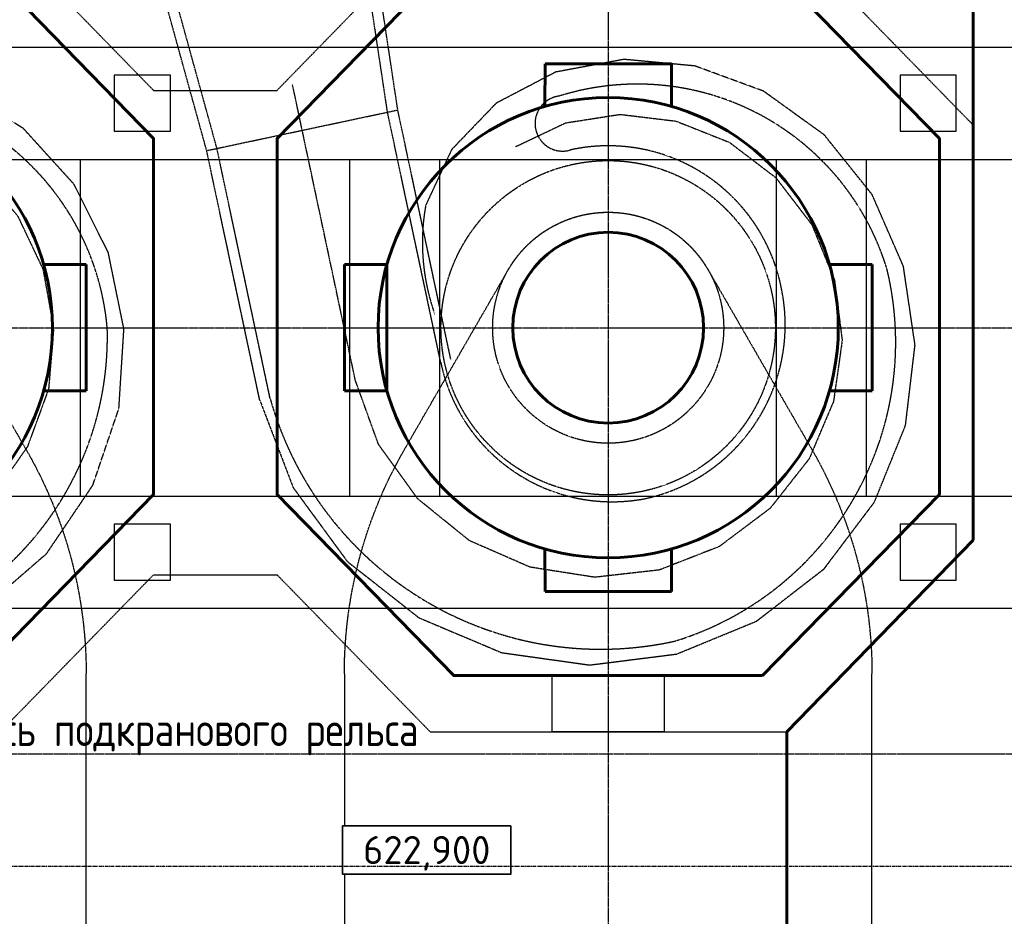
# Model space of a CAD drawing. Header units: millimetres. Extents: x -50096 to 615650, y 194565 to 243945.
# Tile 300 of 354: x 260026 to 268797, y 212019 to 220007. Entities that reach past the tile are written whole.
import ezdxf
from ezdxf.enums import TextEntityAlignment as Align

# ---------------------------------------------------------------- set-up
doc = ezdxf.new("R2010")
doc.units = ezdxf.units.MM
doc.set_wipeout_variables(frame=1)
for name, pattern in [('CENTER2', [28.575, 19.05, -3.175, 3.175, -3.175]), ('ГТО-1 Пунктир', [7, 5, -2]), ('осевая', [50.8, 31.75, -6.35, 6.35, -6.35])]:
    doc.linetypes.add(name, pattern=pattern)
for name, color, linetype, lineweight in [('ГТО-2_Бетон_060', 3, 'Continuous', 60), ('ГТО-2_Осевая', 7, 'осевая', 25), ('ГТО-2_Пунктир', 151, 'ГТО-1 Пунктир', 25), ('ГТО-2_Пунктир_025', 151, 'ГТО-1 Пунктир', 25), ('ГТО-2_Размеры_035', 2, 'Continuous', 35), ('ГТО-2_Текст', 2, 'Continuous', 35), ('ОГОС_Пунктир_025', 151, 'ГТО-1 Пунктир', 25), ('ОГСО_Оборудование_060', 3, 'Continuous', 60), ('ОГСО_Оси_025', 7, 'осевая', 25), ('СТП_Текст', 2, 'Continuous', 35)]:
    doc.layers.add(name, color=color, linetype=linetype, lineweight=lineweight)
doc.layers.add('ОЗиМ Оси', color=4, linetype='CENTER2')
doc.styles.add('MOSOBL (isocpeur)', font='isocpeur.ttf')
doc.styles.add('RomanS', font='romans.shx', dxfattribs={"width": 0.7})

# ---------------------------------------------------------------- blocks, each defined once
blk = doc.blocks.new('awrteqw5t')
at = {"layer": 'ГТО-2_Пунктир'}
for p, q in [((834.4, 2350), (5850, 2350)), ((-1165.6, 1814.1), (-2750.3, 899.2)), ((-2764.5, -891.1), (-1166.1, -1814.1)), ((5850, -2350), (833.9, -2350))]:
    blk.add_line(p, q, dxfattribs=at)
for centre, radius, start, end in [((834.4, -1650), 4000, 90, 120), ((-2250, 0), 1029, 119.99988, 240.00011), ((833.9, 1650), 4000, 240, 270)]:
    blk.add_arc(centre, radius, start, end, dxfattribs=at)
blk = doc.blocks.new('ОГСО_Агрегат_План по СК')
at = {"layer": 'ОГОС_Пунктир_025', "ltscale": 0.05}
for p, q in [((-3170.3, 15.5), (-3170.3, 1700.2)), ((-3076.7, 7.3), (-3076.7, 1700.2)), ((-1523.3, 7.3), (-1523.3, 1700.2)), ((-1429.7, 15.5), (-1429.7, 1700.2))]:
    blk.add_line(p, q, dxfattribs=at)
blk.add_lwpolyline([(-3170.3, 15.5), (-3041, -810.1), (-2705.5, -1555.1), (-2186.7, -2176.4), (-1529.7, -2634.3), (-786.2, -2904.9), (-8.1, -2970.4), (749.7, -2831.6), (1433.5, -2501.8), (1997.9, -2011.8), (2409.6, -1403), (2641.8, -719.2), (2686.4, -11.2), (2547, 670.4), (2240.7, 1279.5), (1792.7, 1773.5), (1240.8, 2120.4), (634.1, 2309.5), (17.6, 2325.5), (-559.2, 2164.3), (-1034.2, 1842.5), (-1363, 1405.7, 0.130368), (-1486, 439.3, 0.130368)], format="xyb", dxfattribs=at)
for radius in [1489.4, 1029]:
    blk.add_circle((0, 0), radius, dxfattribs=at)
for centre, radius, start, end in [((-18.8, 1864.3), 245.7, 85.61744, 274.38256), ((221.9, -204.9), 2324.7, 4.93702, 95.47774), ((10.9, 47.5), 1572, 358.09416, 90.39831), ((-21.6, 207.1), 3061.6, 183.74255, 270.40513), ((38.8, 4.1), 1562.1, 179.88388, 268.57748), ((-246.9, -79.3), 2786, 275.08493, 1.53299), ((-1.9, 26.8), 1584.3, 270.07028, 358.85754)]:
    blk.add_arc(centre, radius, start, end, dxfattribs=at)
at = {"layer": 'ОГСО_Оси_025', "color": 253, "ltscale": 0.05}
blk.add_lwpolyline([(-471.6, 1749.4), (9.1, 1864.3), (499.6, 1837.5), (974.5, 1674.8), (1400.1, 1391.3), (1738.8, 997.6), (1965.2, 521.4), (2060, -4.8), (2015.2, -544.7), (1826.9, -1059.8), (1508.4, -1514.3), (1077, -1873.8), (562.3, -2112.9), (-3.3, -2205.9), (-579.3, -2150.1), (-1124.5, -1941.6), (-1603.1, -1598.9), (-1976.4, -1138.2), (-2217.2, -592.1), (-2300, 7.3), (-2300, 2700)], dxfattribs=at)
blk = doc.blocks.new('A$C1AA538EC')
at = {"layer": 'ОГОС_Пунктир_025'}
for p, q in [((7334.4, -13579.4), (7064.1, -11786.6)), ((7425.9, -13559.9), (7155.6, -11767.2)), ((5723.4, -13921.8), (5323.4, -12472.1)), ((5815, -13902.3), (5446.7, -12567.5)), ((7808.4, -15809.7), (7334.4, -13579.4)), ((7814.7, -15389.1), (7425.9, -13559.9)), ((6195.8, -16144.1), (5723.4, -13921.8)), ((6289, -16132.6), (5815, -13902.3))]:
    blk.add_line(p, q, dxfattribs=at)
blk.add_lwpolyline([(5723.4, -13921.8), (7425.9, -13559.9)], dxfattribs=at)
at = {"rotation": 12}
blk.add_blockref('ОГСО_Агрегат_План по СК', (9300, -15500.1), dxfattribs=at)
blk.add_blockref('ОГСО_Агрегат_План по СК', (2300, -15500.1))
blk = doc.blocks.new('_гто-2_генер')
blk.add_lwpolyline([(-1971.2, -563), (-1971.2, 563)])
at = {"layer": 'ГТО-2_Бетон_060'}
blk.add_circle((0, 0), 850, dxfattribs=at)
at = {"layer": 'ОГСО_Оборудование_060', "ltscale": 0.25}
for p, q in [((563.4, 2350.2), (-562.6, 2350.2)), ((-2350.2, -563.4), (-2350.2, 562.6)), ((2350.2, -563.4), (2350.2, 562.6)), ((563.4, -2350.2), (-562.6, -2350.2))]:
    blk.add_line(p, q, dxfattribs=at)
for points in [[(-563, 1971.2), (-562.6, 2350.2)], [(563.4, 1971.2), (563.4, 2350.2)], [(-1971.2, 563), (-2350.2, 562.6)], [(1971.2, 563), (2350.2, 562.6)], [(-1971.2, -563.4), (-2350.2, -563.4)], [(1971.2, -563.4), (2350.2, -563.4)], [(-563, -1971.2), (-562.6, -2350.2)], [(563.4, -1971.2), (563.4, -2350.2)]]:
    blk.add_lwpolyline(points, dxfattribs=at)
blk.add_circle((0, 0), 2050, dxfattribs=at)
blk = doc.blocks.new('*U10')
blk.add_wipeout([(-7.5, -2.1), (7.5, -2.1), (7.5, 2.2), (-7.5, 2.2)])
at = {"color": 7}
blk.add_lwpolyline([(7.5, 2.2), (-7.5, 2.2), (-7.5, -2.1), (7.5, -2.1)], close=True, dxfattribs=at)
at = {"color": 2, "style": 'MOSOBL (isocpeur)', "flags": 8}
blk.add_attdef('ОТМЕТКА', text='', height=2.5, dxfattribs=at).set_placement((0, 0.05), align=Align.MIDDLE_CENTER)

msp = doc.modelspace()

# ---------------------------------------------------------------- linework, layer by layer
at = {"layer": 'ГТО-2_Бетон_060'}
for p, q in [((268518.4, 219069.9), (268518.4, 220862.9)), ((268518.4, 215369.3), (268518.4, 219069.9)), ((266858.4, 213662.9), (268518.4, 215369.3)), ((266858.4, 210562.9), (266858.4, 213662.9))]:
    msp.add_line(p, q, dxfattribs=at)
for points in [[(259643.4, 214162.9), (256893.4, 214162.9), (255318.4, 215777.9), (255318.4, 218947.9), (256893.4, 220562.9), (259643.4, 220562.9), (261218.4, 218947.9), (261218.4, 215777.9)], [(266643.4, 214162.9), (263893.4, 214162.9), (262318.4, 215777.9), (262318.4, 218947.9), (263893.4, 220562.9), (266643.4, 220562.9), (268218.4, 218947.9), (268218.4, 215777.9)]]:
    msp.add_lwpolyline(points, close=True, dxfattribs=at)
at = {"layer": 'ГТО-2_Пунктир_025'}
for p, q in [((225418.4, 219762.9), (276518.4, 219762.9)), ((225418.4, 218762.9), (276518.4, 218762.9)), ((260568.4, 215762.9), (260568.4, 218762.9)), ((262968.4, 215762.9), (262968.4, 218762.9)), ((263768.4, 215762.9), (263768.4, 218762.9)), ((266768.4, 215762.9), (266768.4, 218762.9)), ((267568.4, 215762.9), (267568.4, 218762.9)), ((225418.4, 215762.9), (276518.4, 215762.9)), ((225418.4, 214762.9), (276518.4, 214762.9))]:
    msp.add_line(p, q, dxfattribs=at)
for points in [[(254218.4, 219377.6), (255318.4, 219377.6), (256767, 220862.9), (259769.9, 220862.9), (261218.4, 219377.6), (262318.4, 219377.6), (263767, 220862.9), (266769.9, 220862.9), (268518.4, 219069.9), (268518.4, 215369.3), (266858.4, 213662.9)], [(227018.4, 215369.3), (228682.7, 213662.9), (231854.2, 213662.9), (233218.4, 215061.7), (234318.4, 215061.7), (235682.7, 213662.9), (238854.2, 213662.9), (240218.4, 215061.7), (241318.4, 215061.7), (242682.7, 213662.9), (245854.2, 213662.9), (247218.4, 215061.7), (248318.4, 215061.7), (249682.7, 213662.9), (252854.2, 213662.9), (254218.4, 215061.7), (255318.4, 215061.7), (256682.7, 213662.9), (259854.2, 213662.9), (261218.4, 215061.7), (262318.4, 215061.7), (263682.7, 213662.9), (266858.4, 213662.9)], [(265768.4, 214162.9), (265768.4, 213662.9), (264768.4, 213662.9), (264768.4, 214162.9)]]:
    msp.add_lwpolyline(points, dxfattribs=at)
for points in [[(260868.4, 219012.9), (261368.4, 219012.9), (261368.4, 219512.9), (260868.4, 219512.9)], [(267868.4, 219012.9), (268368.4, 219012.9), (268368.4, 219512.9), (267868.4, 219512.9)], [(260868.4, 215012.9), (261368.4, 215012.9), (261368.4, 215512.9), (260868.4, 215512.9)], [(267868.4, 215012.9), (268368.4, 215012.9), (268368.4, 215512.9), (267868.4, 215512.9)]]:
    msp.add_lwpolyline(points, close=True, dxfattribs=at)
at = {"layer": 'ОЗиМ Оси'}
for p, q in [((265268.4, 224983), (265268.4, 200768.4)), ((221047.2, 217262.9), (279066.9, 217262.9)), ((276318.5, 213462.9), (229518.5, 213462.9))]:
    msp.add_line(p, q, dxfattribs=at)

# ---------------------------------------------------------------- block references
at = {"layer": 'ГТО-2_Бетон_060'}
for p in [(258268.4, 217262.9), (265268.4, 217262.9)]:
    msp.add_blockref('_гто-2_генер', p, dxfattribs=at)
at = {"layer": 'ГТО-2_Пунктир_025', "extrusion": (0, 0, -1), "zscale": -1, "rotation": 270}
for p in [(-258268.4, 215012.9), (-265268.4, 215012.9)]:
    msp.add_blockref('awrteqw5t', p, dxfattribs=at)
at = {"layer": 'ГТО-2_Размеры_035'}
msp.add_blockref('A$C1AA538EC', (255968.4, 232762.8), dxfattribs=at)

# ---------------------------------------------------------------- texts
at = {"layer": 'ГТО-2_Текст', "style": 'RomanS', "width": 0.8}
msp.add_text('Ось подкранового рельса', height=300, dxfattribs=at).set_placement((259674.7, 213534.7))

# ---------------------------------------------------------------- next in the draw order: block references
at = {"layer": 'СТП_Текст'}
ref = msp.add_blockref('*U10', (263652.2, 212604.4), dxfattribs=dict(at, xscale=100, yscale=100, zscale=100))
ref.add_attrib('ОТМЕТКА', '622,900', dxfattribs={"layer": '0', "color": 2, "height": 250, "style": 'MOSOBL (isocpeur)'}).set_placement((263652.2, 212609.4), align=Align.MIDDLE_CENTER)

# ---------------------------------------------------------------- next in the draw order: linework, layer by layer
at = {"layer": 'ГТО-2_Осевая', "color": 1}
msp.add_lwpolyline([(273718.5, 212462.9), (228218.4, 212464), (228218.4, 222958), (273718.5, 222962.9)], close=True, dxfattribs=at)

doc.saveas('drawing.dxf')
